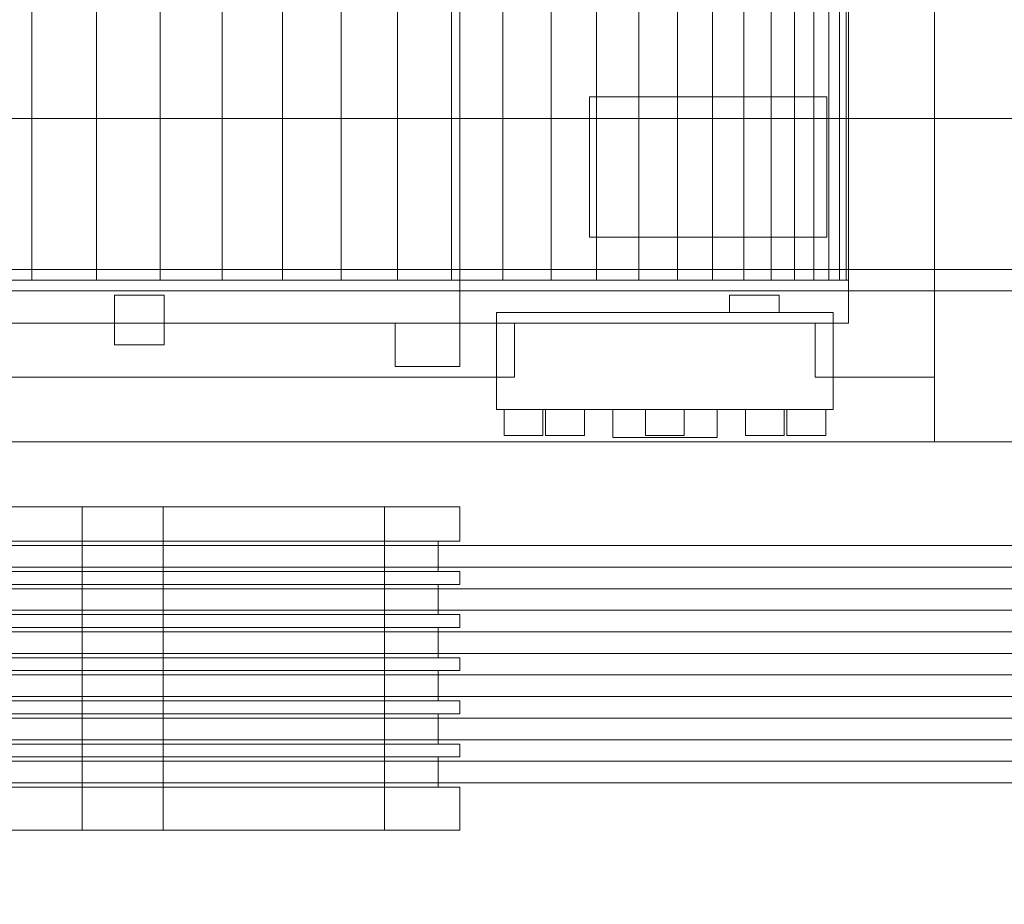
# Model space of a CAD drawing. Header units: millimetres. Extents: x -2233 to 65662, y -50530 to 6847.
# Tile 436 of 656: x 24556 to 25012, y -19694 to -19284. Entities that reach past the tile are written whole.
import ezdxf

# ---------------------------------------------------------------- set-up
doc = ezdxf.new("R2010")
doc.units = ezdxf.units.MM
doc.layers.add('COTAS_O', color=1, linetype='Continuous', lineweight=0)
doc.layers.add('superior_briquetadora', color=7, linetype='Continuous', lineweight=0)
doc.dimstyles.new('R19_100', dxfattribs={"dimtxt": 250, "dimasz": 150, "dimexe": 150, "dimexo": 80, "dimgap": 100, "dimtad": 1, "dimtih": 1, "dimtoh": 1, "dimdsep": 46, "dimcen": 0.09, "dimadec": 0, "dimazin": 0, "dimtfac": 1, "dimtdec": 4, "dimtofl": 0, "dimtmove": 0, "dimatfit": 3, "dimfxl": 1, "dimtolj": 1, "dimtzin": 0, "dimarcsym": 0})

# ---------------------------------------------------------------- blocks, each defined once
blk = doc.blocks.new('DIM_R32_34')
at = {"layer": 'COTAS_O'}
for p, q in [((23750.07, -19480), (23750.07, -20380)), ((25950.07, -19480), (25950.07, -20380)), ((23750.07, -20380), (23900.07, -20335)), ((25950.07, -20380), (25800.07, -20335)), ((23750.07, -20380), (25950.07, -20380)), ((23750.07, -20380), (23900.07, -20425)), ((25950.07, -20380), (25800.07, -20425))]:
    blk.add_line(p, q, dxfattribs=at)
blk.add_text('2200 O', height=250, dxfattribs=at).set_placement((24850.07, -20280))

msp = doc.modelspace()

# ---------------------------------------------------------------- linework, layer by layer
at = {"layer": 'superior_briquetadora'}
for p, q in [((24980.067, -18570), (24980.067, -19480)), ((24980.067, -18590), (24980.067, -19450)), ((24760.067, -18620), (24760.067, -19425)), ((24940.067, -19425), (24940.067, -18620)), ((24561.76, -18630), (24561.76, -19405)), ((24591.712, -18630), (24591.712, -19405)), ((24621.144, -18630), (24621.144, -19405)), ((24649.929, -18630), (24649.929, -19405)), ((24677.943, -18630), (24677.943, -19405)), ((24705.067, -18630), (24705.067, -19405)), ((24731.185, -18630), (24731.185, -19405)), ((24756.185, -18630), (24756.185, -19405)), ((24779.96, -18630), (24779.96, -19405)), ((24802.408, -18630), (24802.408, -19405)), ((24823.432, -18630), (24823.432, -19405)), ((24842.944, -18630), (24842.944, -19405)), ((24860.858, -18630), (24860.858, -19405)), ((24877.099, -18630), (24877.099, -19405)), ((24891.598, -18630), (24891.598, -19405)), ((24904.291, -18630), (24904.291, -19405)), ((24915.125, -18630), (24915.125, -19405)), ((24924.053, -18630), (24924.053, -19405)), ((24931.037, -18630), (24931.037, -19405)), ((24936.047, -18630), (24936.047, -19405)), ((24939.061, -18630), (24939.061, -19405)), ((24940.067, -18630), (24940.067, -19405)), ((24820.067, -19385), (24820.067, -19320)), ((24930.067, -19320), (24820.067, -19320)), ((24930.067, -19385), (24930.067, -19320)), ((23900.067, -19330), (25800.067, -19330)), ((24930.067, -19385), (24820.067, -19385)), ((23900.067, -19400), (25800.067, -19400)), ((24940.067, -19405), (24000.067, -19405)), ((24531.415, -19405), (24561.76, -19405)), ((24561.76, -19405), (24591.712, -19405)), ((24591.712, -19405), (24621.144, -19405)), ((24621.144, -19405), (24649.929, -19405)), ((24649.929, -19405), (24677.943, -19405)), ((24677.943, -19405), (24705.067, -19405)), ((24705.067, -19405), (24731.185, -19405)), ((24731.185, -19405), (24756.185, -19405)), ((24756.185, -19405), (24779.96, -19405)), ((24779.96, -19405), (24802.408, -19405)), ((24802.408, -19405), (24823.432, -19405)), ((24823.432, -19405), (24842.944, -19405)), ((24842.944, -19405), (24860.858, -19405)), ((24860.858, -19405), (24877.099, -19405)), ((24877.099, -19405), (24891.598, -19405)), ((24891.598, -19405), (24904.291, -19405)), ((24904.291, -19405), (24915.125, -19405)), ((24915.125, -19405), (24924.053, -19405)), ((24924.053, -19405), (24931.037, -19405)), ((24931.037, -19405), (24936.047, -19405)), ((24936.047, -19405), (24939.061, -19405)), ((24939.061, -19405), (24940.067, -19405)), ((23900.067, -19410), (25800.067, -19410)), ((24600.067, -19435), (24600.067, -19412)), ((24623.067, -19412), (24600.067, -19412)), ((24623.067, -19435), (24623.067, -19412)), ((24885.067, -19420), (24885.067, -19412)), ((24908.067, -19412), (24885.067, -19412)), ((24908.067, -19420), (24908.067, -19412)), ((24777.067, -19420), (24777.067, -19450)), ((24777.067, -19420), (24779.334, -19420)), ((24777.067, -19420), (24885.067, -19420)), ((24779.334, -19420), (24786.002, -19420)), ((24786.002, -19420), (24796.684, -19420)), ((24796.684, -19420), (24810.758, -19420)), ((24810.758, -19420), (24827.408, -19420)), ((24827.408, -19420), (24845.666, -19420)), ((24845.666, -19420), (24864.469, -19420)), ((24864.469, -19420), (24882.727, -19420)), ((24882.727, -19420), (24899.377, -19420)), ((24908.067, -19420), (24885.067, -19420)), ((24899.377, -19420), (24913.451, -19420)), ((24908.067, -19420), (24933.067, -19420)), ((24913.451, -19420), (24924.133, -19420)), ((24924.133, -19420), (24930.801, -19420)), ((24930.801, -19420), (24933.067, -19420)), ((24933.067, -19450), (24933.067, -19420)), ((24760.067, -19425), (24160.067, -19425)), ((24785.361, -19425), (24543.876, -19425)), ((24760.067, -19425), (24730.067, -19425)), ((24730.067, -19425), (24730.067, -19445)), ((24940.067, -19425), (24760.067, -19425)), ((24760.067, -19425), (24760.067, -19445)), ((24785.361, -19450), (24785.361, -19425)), ((24795.966, -19425), (24785.361, -19425)), ((24810.119, -19425), (24795.966, -19425)), ((24826.971, -19425), (24810.119, -19425)), ((24845.511, -19425), (24826.971, -19425)), ((24864.624, -19425), (24845.511, -19425)), ((24883.164, -19425), (24864.624, -19425)), ((24900.016, -19425), (24883.164, -19425)), ((24914.169, -19425), (24900.016, -19425)), ((24924.774, -19425), (24914.169, -19425)), ((24924.774, -19425), (24924.774, -19450)), ((24940.067, -19425), (24924.774, -19425)), ((24623.067, -19435), (24600.067, -19435)), ((24760.067, -19445), (24730.067, -19445)), ((24777.067, -19450), (24542.938, -19450)), ((24785.361, -19450), (24543.876, -19450)), ((24777.067, -19450), (24777.067, -19465)), ((24777.067, -19450), (24777.24, -19450)), ((24777.24, -19450), (24777.756, -19450)), ((24777.756, -19450), (24778.613, -19450)), ((24778.613, -19450), (24779.809, -19450)), ((24779.809, -19450), (24781.337, -19450)), ((24781.337, -19450), (24783.19, -19450)), ((24783.19, -19450), (24785.361, -19450)), ((24980.067, -19450), (24924.774, -19450)), ((24924.774, -19450), (24926.945, -19450)), ((24926.945, -19450), (24928.798, -19450)), ((24928.798, -19450), (24930.326, -19450)), ((24930.326, -19450), (24931.522, -19450)), ((24931.522, -19450), (24932.379, -19450)), ((24932.379, -19450), (24932.895, -19450)), ((24932.895, -19450), (24933.067, -19450)), ((24933.067, -19450), (24933.067, -19465)), ((24980.067, -19450), (24933.067, -19450)), ((24777.067, -19465), (24779.334, -19465)), ((24779.334, -19465), (24786.002, -19465)), ((24781.439, -19465), (24780.547, -19465)), ((24780.547, -19465), (24780.547, -19477)), ((24783.936, -19465), (24781.439, -19465)), ((24787.545, -19465), (24783.936, -19465)), ((24786.002, -19465), (24796.684, -19465)), ((24791.55, -19465), (24787.545, -19465)), ((24795.159, -19465), (24791.55, -19465)), ((24797.656, -19465), (24795.159, -19465)), ((24796.684, -19465), (24810.758, -19465)), ((24798.547, -19465), (24797.656, -19465)), ((24798.547, -19465), (24798.547, -19477)), ((24800.629, -19465), (24799.738, -19465)), ((24799.738, -19465), (24799.738, -19477)), ((24803.126, -19465), (24800.629, -19465)), ((24806.735, -19465), (24803.126, -19465)), ((24810.741, -19465), (24806.735, -19465)), ((24814.349, -19465), (24810.741, -19465)), ((24810.758, -19465), (24827.408, -19465)), ((24816.847, -19465), (24814.349, -19465)), ((24817.738, -19465), (24816.847, -19465)), ((24817.738, -19465), (24817.738, -19477)), ((24827.408, -19465), (24845.666, -19465)), ((24833.282, -19465), (24830.887, -19465)), ((24830.887, -19465), (24830.887, -19478)), ((24839.992, -19465), (24833.282, -19465)), ((24849.687, -19465), (24839.992, -19465)), ((24845.666, -19465), (24864.469, -19465)), ((24846.959, -19465), (24846.067, -19465)), ((24846.067, -19465), (24846.067, -19477)), ((24849.456, -19465), (24846.959, -19465)), ((24853.065, -19465), (24849.456, -19465)), ((24860.448, -19465), (24849.687, -19465)), ((24857.07, -19465), (24853.065, -19465)), ((24860.679, -19465), (24857.07, -19465)), ((24870.143, -19465), (24860.448, -19465)), ((24863.176, -19465), (24860.679, -19465)), ((24864.067, -19465), (24863.176, -19465)), ((24864.067, -19465), (24864.067, -19477)), ((24864.469, -19465), (24882.727, -19465)), ((24876.853, -19465), (24870.143, -19465)), ((24879.247, -19465), (24876.853, -19465)), ((24879.247, -19465), (24879.247, -19478)), ((24882.727, -19465), (24899.377, -19465)), ((24893.288, -19465), (24892.397, -19465)), ((24892.397, -19465), (24892.397, -19477)), ((24895.786, -19465), (24893.288, -19465)), ((24899.394, -19465), (24895.786, -19465)), ((24899.377, -19465), (24913.451, -19465)), ((24903.4, -19465), (24899.394, -19465)), ((24907.009, -19465), (24903.4, -19465)), ((24909.506, -19465), (24907.009, -19465)), ((24910.397, -19465), (24909.506, -19465)), ((24910.397, -19465), (24910.397, -19477)), ((24912.479, -19465), (24911.587, -19465)), ((24911.587, -19465), (24911.587, -19477)), ((24914.976, -19465), (24912.479, -19465)), ((24913.451, -19465), (24924.133, -19465)), ((24918.585, -19465), (24914.976, -19465)), ((24922.59, -19465), (24918.585, -19465)), ((24926.199, -19465), (24922.59, -19465)), ((24924.133, -19465), (24930.801, -19465)), ((24928.696, -19465), (24926.199, -19465)), ((24929.587, -19465), (24928.696, -19465)), ((24929.587, -19465), (24929.587, -19477)), ((24930.801, -19465), (24933.067, -19465)), ((23750.067, -19480), (25950.067, -19480)), ((23900.067, -19480), (25800.067, -19480)), ((24980.067, -19480), (24000.067, -19480)), ((24780.547, -19477), (24781.439, -19477)), ((24781.439, -19477), (24783.936, -19477)), ((24783.936, -19477), (24787.545, -19477)), ((24787.545, -19477), (24791.55, -19477)), ((24791.55, -19477), (24795.159, -19477)), ((24795.159, -19477), (24797.656, -19477)), ((24797.656, -19477), (24798.547, -19477)), ((24799.738, -19477), (24800.629, -19477)), ((24800.629, -19477), (24803.126, -19477)), ((24803.126, -19477), (24806.735, -19477)), ((24806.735, -19477), (24810.741, -19477)), ((24810.741, -19477), (24814.349, -19477)), ((24814.349, -19477), (24816.847, -19477)), ((24816.847, -19477), (24817.738, -19477)), ((24830.887, -19478), (24833.282, -19478)), ((24833.282, -19478), (24839.992, -19478)), ((24839.992, -19478), (24849.687, -19478)), ((24846.067, -19477), (24846.959, -19477)), ((24846.959, -19477), (24849.456, -19477)), ((24849.456, -19477), (24853.065, -19477)), ((24849.687, -19478), (24860.448, -19478)), ((24853.065, -19477), (24857.07, -19477)), ((24857.07, -19477), (24860.679, -19477)), ((24860.448, -19478), (24870.143, -19478)), ((24860.679, -19477), (24863.176, -19477)), ((24863.176, -19477), (24864.067, -19477)), ((24870.143, -19478), (24876.853, -19478)), ((24876.853, -19478), (24879.247, -19478)), ((24892.397, -19477), (24893.288, -19477)), ((24893.288, -19477), (24895.786, -19477)), ((24895.786, -19477), (24899.394, -19477)), ((24899.394, -19477), (24903.4, -19477)), ((24903.4, -19477), (24907.009, -19477)), ((24907.009, -19477), (24909.506, -19477)), ((24909.506, -19477), (24910.397, -19477)), ((24911.587, -19477), (24912.479, -19477)), ((24912.479, -19477), (24914.976, -19477)), ((24914.976, -19477), (24918.585, -19477)), ((24918.585, -19477), (24922.59, -19477)), ((24922.59, -19477), (24926.199, -19477)), ((24926.199, -19477), (24928.696, -19477)), ((24928.696, -19477), (24929.587, -19477)), ((24538.271, -19510), (24557.131, -19510)), ((24562.53, -19510), (24542.605, -19510)), ((24557.131, -19510), (24575.55, -19510)), ((24581.647, -19510), (24562.53, -19510)), ((24575.55, -19510), (24593.454, -19510)), ((24598.408, -19510), (24581.647, -19510)), ((24585.067, -19660), (24585.067, -19510)), ((24587.903, -19510), (24585.067, -19510)), ((24596.18, -19510), (24587.903, -19510)), ((24593.454, -19510), (24610.769, -19510)), ((24609.227, -19510), (24596.18, -19510)), ((24611.455, -19510), (24598.408, -19510)), ((24625.988, -19510), (24609.227, -19510)), ((24610.769, -19510), (24627.424, -19510)), ((24619.732, -19510), (24611.455, -19510)), ((24622.567, -19510), (24619.732, -19510)), ((24622.567, -19660), (24622.567, -19510)), ((24645.105, -19510), (24625.988, -19510)), ((24627.424, -19510), (24643.349, -19510)), ((24643.349, -19510), (24658.481, -19510)), ((24665.03, -19510), (24645.105, -19510)), ((24658.481, -19510), (24672.756, -19510)), ((24684.147, -19510), (24665.03, -19510)), ((24672.756, -19510), (24686.116, -19510)), ((24700.908, -19510), (24684.147, -19510)), ((24686.116, -19510), (24698.506, -19510)), ((24698.506, -19510), (24709.875, -19510)), ((24713.955, -19510), (24700.908, -19510)), ((24709.875, -19510), (24720.176, -19510)), ((24722.232, -19510), (24713.955, -19510)), ((24720.176, -19510), (24729.368, -19510)), ((24725.067, -19510), (24722.232, -19510)), ((24725.067, -19660), (24725.067, -19510)), ((24729.368, -19510), (24737.412, -19510)), ((24737.412, -19510), (24744.275, -19510)), ((24744.275, -19510), (24749.929, -19510)), ((24749.929, -19510), (24754.351, -19510)), ((24754.351, -19510), (24757.522, -19510)), ((24757.522, -19510), (24759.431, -19510)), ((24759.431, -19510), (24760.067, -19510)), ((24760.067, -19510), (24760.067, -19526)), ((24538.271, -19526), (24557.131, -19526)), ((24546.499, -19526), (24564.873, -19526)), ((24557.131, -19526), (24575.55, -19526)), ((24564.873, -19526), (24582.754, -19526)), ((24575.55, -19526), (24593.454, -19526)), ((24582.754, -19526), (24600.067, -19526)), ((24593.454, -19526), (24610.769, -19526)), ((24600.067, -19526), (24616.739, -19526)), ((24610.769, -19526), (24627.424, -19526)), ((24616.739, -19526), (24632.696, -19526)), ((24627.424, -19526), (24643.349, -19526)), ((24632.696, -19526), (24647.871, -19526)), ((24643.349, -19526), (24658.481, -19526)), ((24647.871, -19526), (24662.2, -19526)), ((24658.481, -19526), (24672.756, -19526)), ((24662.2, -19526), (24675.619, -19526)), ((24672.756, -19526), (24686.116, -19526)), ((24675.619, -19526), (24688.073, -19526)), ((24686.116, -19526), (24698.506, -19526)), ((24688.073, -19526), (24699.508, -19526)), ((24698.506, -19526), (24709.875, -19526)), ((24699.508, -19526), (24709.875, -19526)), ((24709.875, -19526), (24719.129, -19526)), ((24709.875, -19526), (24720.176, -19526)), ((24719.129, -19526), (24727.231, -19526)), ((24720.176, -19526), (24729.368, -19526)), ((24727.231, -19526), (24734.147, -19526)), ((24729.368, -19526), (24737.412, -19526)), ((24734.147, -19526), (24739.845, -19526)), ((24737.412, -19526), (24744.275, -19526)), ((24739.845, -19526), (24744.303, -19526)), ((24744.275, -19526), (24749.929, -19526)), ((24744.303, -19526), (24747.501, -19526)), ((24747.501, -19526), (24749.425, -19526)), ((24749.425, -19526), (24750.067, -19526)), ((24749.929, -19526), (24754.351, -19526)), ((24750.067, -19540), (24750.067, -19526)), ((24754.351, -19526), (24757.522, -19526)), ((24757.522, -19526), (24759.431, -19526)), ((24759.431, -19526), (24760.067, -19526)), ((24471.62, -19528), (26228.731, -19528)), ((24472.193, -19528), (26229.304, -19528)), ((26235.991, -19528), (24489.68, -19528)), ((26237.044, -19528), (24490.733, -19528)), ((24471.62, -19538), (26228.731, -19538)), ((24472.193, -19538), (26229.304, -19538)), ((26235.991, -19538), (24489.68, -19538)), ((26237.044, -19538), (24490.733, -19538)), ((24538.271, -19540), (24557.131, -19540)), ((24546.499, -19540), (24564.873, -19540)), ((24557.131, -19540), (24575.55, -19540)), ((24564.873, -19540), (24582.754, -19540)), ((24575.55, -19540), (24593.454, -19540)), ((24582.754, -19540), (24600.067, -19540)), ((24593.454, -19540), (24610.769, -19540)), ((24600.067, -19540), (24616.739, -19540)), ((24610.769, -19540), (24627.424, -19540)), ((24616.739, -19540), (24632.696, -19540)), ((24627.424, -19540), (24643.349, -19540)), ((24632.696, -19540), (24647.871, -19540)), ((24643.349, -19540), (24658.481, -19540)), ((24647.871, -19540), (24662.2, -19540)), ((24658.481, -19540), (24672.756, -19540)), ((24662.2, -19540), (24675.619, -19540)), ((24672.756, -19540), (24686.116, -19540)), ((24675.619, -19540), (24688.073, -19540)), ((24686.116, -19540), (24698.506, -19540)), ((24688.073, -19540), (24699.508, -19540)), ((24698.506, -19540), (24709.875, -19540)), ((24699.508, -19540), (24709.875, -19540)), ((24709.875, -19540), (24719.129, -19540)), ((24709.875, -19540), (24720.176, -19540)), ((24719.129, -19540), (24727.231, -19540)), ((24720.176, -19540), (24729.368, -19540)), ((24727.231, -19540), (24734.147, -19540)), ((24729.368, -19540), (24737.412, -19540)), ((24734.147, -19540), (24739.845, -19540)), ((24737.412, -19540), (24744.275, -19540)), ((24739.845, -19540), (24744.303, -19540)), ((24744.275, -19540), (24749.929, -19540)), ((24744.303, -19540), (24747.501, -19540)), ((24747.501, -19540), (24749.425, -19540)), ((24749.425, -19540), (24750.067, -19540)), ((24749.929, -19540), (24754.351, -19540)), ((24754.351, -19540), (24757.522, -19540)), ((24757.522, -19540), (24759.431, -19540)), ((24759.431, -19540), (24760.067, -19540)), ((24760.067, -19540), (24760.067, -19546)), ((24471.62, -19548), (26228.731, -19548)), ((24472.193, -19548), (26229.304, -19548)), ((26235.991, -19548), (24489.68, -19548)), ((26237.044, -19548), (24490.733, -19548)), ((24538.271, -19546), (24557.131, -19546)), ((24546.499, -19546), (24564.873, -19546)), ((24557.131, -19546), (24575.55, -19546)), ((24564.873, -19546), (24582.754, -19546)), ((24575.55, -19546), (24593.454, -19546)), ((24582.754, -19546), (24600.067, -19546)), ((24593.454, -19546), (24610.769, -19546)), ((24600.067, -19546), (24616.739, -19546)), ((24610.769, -19546), (24627.424, -19546)), ((24616.739, -19546), (24632.696, -19546)), ((24627.424, -19546), (24643.349, -19546)), ((24632.696, -19546), (24647.871, -19546)), ((24643.349, -19546), (24658.481, -19546)), ((24647.871, -19546), (24662.2, -19546)), ((24658.481, -19546), (24672.756, -19546)), ((24662.2, -19546), (24675.619, -19546)), ((24672.756, -19546), (24686.116, -19546)), ((24675.619, -19546), (24688.073, -19546)), ((24686.116, -19546), (24698.506, -19546)), ((24688.073, -19546), (24699.508, -19546)), ((24698.506, -19546), (24709.875, -19546)), ((24699.508, -19546), (24709.875, -19546)), ((24709.875, -19546), (24719.129, -19546)), ((24709.875, -19546), (24720.176, -19546)), ((24719.129, -19546), (24727.231, -19546)), ((24720.176, -19546), (24729.368, -19546)), ((24727.231, -19546), (24734.147, -19546)), ((24729.368, -19546), (24737.412, -19546)), ((24734.147, -19546), (24739.845, -19546)), ((24737.412, -19546), (24744.275, -19546)), ((24739.845, -19546), (24744.303, -19546)), ((24744.275, -19546), (24749.929, -19546)), ((24744.303, -19546), (24747.501, -19546)), ((24747.501, -19546), (24749.425, -19546)), ((24749.425, -19546), (24750.067, -19546)), ((24749.929, -19546), (24754.351, -19546)), ((24750.067, -19560), (24750.067, -19546)), ((24754.351, -19546), (24757.522, -19546)), ((24757.522, -19546), (24759.431, -19546)), ((24759.431, -19546), (24760.067, -19546)), ((24471.62, -19558), (26228.731, -19558)), ((24472.193, -19558), (26229.304, -19558)), ((26235.991, -19558), (24489.68, -19558)), ((26237.044, -19558), (24490.733, -19558)), ((24538.271, -19560), (24557.131, -19560)), ((24546.499, -19560), (24564.873, -19560)), ((24557.131, -19560), (24575.55, -19560)), ((24564.873, -19560), (24582.754, -19560)), ((24575.55, -19560), (24593.454, -19560)), ((24582.754, -19560), (24600.067, -19560)), ((24593.454, -19560), (24610.769, -19560)), ((24600.067, -19560), (24616.739, -19560)), ((24610.769, -19560), (24627.424, -19560)), ((24616.739, -19560), (24632.696, -19560)), ((24627.424, -19560), (24643.349, -19560)), ((24632.696, -19560), (24647.871, -19560)), ((24643.349, -19560), (24658.481, -19560)), ((24647.871, -19560), (24662.2, -19560)), ((24658.481, -19560), (24672.756, -19560)), ((24662.2, -19560), (24675.619, -19560)), ((24672.756, -19560), (24686.116, -19560)), ((24675.619, -19560), (24688.073, -19560)), ((24686.116, -19560), (24698.506, -19560)), ((24688.073, -19560), (24699.508, -19560)), ((24698.506, -19560), (24709.875, -19560)), ((24699.508, -19560), (24709.875, -19560)), ((24709.875, -19560), (24719.129, -19560)), ((24709.875, -19560), (24720.176, -19560)), ((24719.129, -19560), (24727.231, -19560)), ((24720.176, -19560), (24729.368, -19560)), ((24727.231, -19560), (24734.147, -19560)), ((24729.368, -19560), (24737.412, -19560)), ((24734.147, -19560), (24739.845, -19560)), ((24737.412, -19560), (24744.275, -19560)), ((24739.845, -19560), (24744.303, -19560)), ((24744.275, -19560), (24749.929, -19560)), ((24744.303, -19560), (24747.501, -19560)), ((24747.501, -19560), (24749.425, -19560)), ((24749.425, -19560), (24750.067, -19560)), ((24749.929, -19560), (24754.351, -19560)), ((24754.351, -19560), (24757.522, -19560)), ((24757.522, -19560), (24759.431, -19560)), ((24759.431, -19560), (24760.067, -19560)), ((24760.067, -19560), (24760.067, -19566)), ((24471.62, -19568), (26228.731, -19568)), ((24472.193, -19568), (26229.304, -19568)), ((26235.991, -19568), (24489.68, -19568)), ((26237.044, -19568), (24490.733, -19568)), ((24538.271, -19566), (24557.131, -19566)), ((24546.499, -19566), (24564.873, -19566)), ((24557.131, -19566), (24575.55, -19566)), ((24564.873, -19566), (24582.754, -19566)), ((24575.55, -19566), (24593.454, -19566)), ((24582.754, -19566), (24600.067, -19566)), ((24593.454, -19566), (24610.769, -19566)), ((24600.067, -19566), (24616.739, -19566)), ((24610.769, -19566), (24627.424, -19566)), ((24616.739, -19566), (24632.696, -19566)), ((24627.424, -19566), (24643.349, -19566)), ((24632.696, -19566), (24647.871, -19566)), ((24643.349, -19566), (24658.481, -19566)), ((24647.871, -19566), (24662.2, -19566)), ((24658.481, -19566), (24672.756, -19566)), ((24662.2, -19566), (24675.619, -19566)), ((24672.756, -19566), (24686.116, -19566)), ((24675.619, -19566), (24688.073, -19566)), ((24686.116, -19566), (24698.506, -19566)), ((24688.073, -19566), (24699.508, -19566)), ((24698.506, -19566), (24709.875, -19566)), ((24699.508, -19566), (24709.875, -19566)), ((24709.875, -19566), (24719.129, -19566)), ((24709.875, -19566), (24720.176, -19566)), ((24719.129, -19566), (24727.231, -19566)), ((24720.176, -19566), (24729.368, -19566)), ((24727.231, -19566), (24734.147, -19566)), ((24729.368, -19566), (24737.412, -19566)), ((24734.147, -19566), (24739.845, -19566)), ((24737.412, -19566), (24744.275, -19566)), ((24739.845, -19566), (24744.303, -19566)), ((24744.275, -19566), (24749.929, -19566)), ((24744.303, -19566), (24747.501, -19566)), ((24747.501, -19566), (24749.425, -19566)), ((24749.425, -19566), (24750.067, -19566)), ((24749.929, -19566), (24754.351, -19566)), ((24750.067, -19580), (24750.067, -19566)), ((24754.351, -19566), (24757.522, -19566)), ((24757.522, -19566), (24759.431, -19566)), ((24759.431, -19566), (24760.067, -19566)), ((24471.62, -19578), (26228.731, -19578)), ((24472.193, -19578), (26229.304, -19578)), ((26235.991, -19578), (24489.68, -19578)), ((26237.044, -19578), (24490.733, -19578)), ((24538.271, -19580), (24557.131, -19580)), ((24546.499, -19580), (24564.873, -19580)), ((24557.131, -19580), (24575.55, -19580)), ((24564.873, -19580), (24582.754, -19580)), ((24575.55, -19580), (24593.454, -19580)), ((24582.754, -19580), (24600.067, -19580)), ((24593.454, -19580), (24610.769, -19580)), ((24600.067, -19580), (24616.739, -19580)), ((24610.769, -19580), (24627.424, -19580)), ((24616.739, -19580), (24632.696, -19580)), ((24627.424, -19580), (24643.349, -19580)), ((24632.696, -19580), (24647.871, -19580)), ((24643.349, -19580), (24658.481, -19580)), ((24647.871, -19580), (24662.2, -19580)), ((24658.481, -19580), (24672.756, -19580)), ((24662.2, -19580), (24675.619, -19580)), ((24672.756, -19580), (24686.116, -19580)), ((24675.619, -19580), (24688.073, -19580)), ((24686.116, -19580), (24698.506, -19580)), ((24688.073, -19580), (24699.508, -19580)), ((24698.506, -19580), (24709.875, -19580)), ((24699.508, -19580), (24709.875, -19580)), ((24709.875, -19580), (24719.129, -19580)), ((24709.875, -19580), (24720.176, -19580)), ((24719.129, -19580), (24727.231, -19580)), ((24720.176, -19580), (24729.368, -19580)), ((24727.231, -19580), (24734.147, -19580)), ((24729.368, -19580), (24737.412, -19580)), ((24734.147, -19580), (24739.845, -19580)), ((24737.412, -19580), (24744.275, -19580)), ((24739.845, -19580), (24744.303, -19580)), ((24744.275, -19580), (24749.929, -19580)), ((24744.303, -19580), (24747.501, -19580)), ((24747.501, -19580), (24749.425, -19580)), ((24749.425, -19580), (24750.067, -19580)), ((24749.929, -19580), (24754.351, -19580)), ((24754.351, -19580), (24757.522, -19580)), ((24757.522, -19580), (24759.431, -19580)), ((24759.431, -19580), (24760.067, -19580)), ((24760.067, -19580), (24760.067, -19586)), ((24538.271, -19586), (24557.131, -19586)), ((24546.499, -19586), (24564.873, -19586)), ((24557.131, -19586), (24575.55, -19586)), ((24564.873, -19586), (24582.754, -19586)), ((24575.55, -19586), (24593.454, -19586)), ((24582.754, -19586), (24600.067, -19586)), ((24593.454, -19586), (24610.769, -19586)), ((24600.067, -19586), (24616.739, -19586)), ((24610.769, -19586), (24627.424, -19586)), ((24616.739, -19586), (24632.696, -19586)), ((24627.424, -19586), (24643.349, -19586)), ((24632.696, -19586), (24647.871, -19586)), ((24643.349, -19586), (24658.481, -19586)), ((24647.871, -19586), (24662.2, -19586)), ((24658.481, -19586), (24672.756, -19586)), ((24662.2, -19586), (24675.619, -19586)), ((24672.756, -19586), (24686.116, -19586)), ((24675.619, -19586), (24688.073, -19586)), ((24686.116, -19586), (24698.506, -19586)), ((24688.073, -19586), (24699.508, -19586)), ((24698.506, -19586), (24709.875, -19586)), ((24699.508, -19586), (24709.875, -19586)), ((24709.875, -19586), (24719.129, -19586)), ((24709.875, -19586), (24720.176, -19586)), ((24719.129, -19586), (24727.231, -19586)), ((24720.176, -19586), (24729.368, -19586)), ((24727.231, -19586), (24734.147, -19586)), ((24729.368, -19586), (24737.412, -19586)), ((24734.147, -19586), (24739.845, -19586)), ((24737.412, -19586), (24744.275, -19586)), ((24739.845, -19586), (24744.303, -19586)), ((24744.275, -19586), (24749.929, -19586)), ((24744.303, -19586), (24747.501, -19586)), ((24747.501, -19586), (24749.425, -19586)), ((24749.425, -19586), (24750.067, -19586)), ((24749.929, -19586), (24754.351, -19586)), ((24750.067, -19600), (24750.067, -19586)), ((24754.351, -19586), (24757.522, -19586)), ((24757.522, -19586), (24759.431, -19586)), ((24759.431, -19586), (24760.067, -19586)), ((24471.62, -19588), (26228.731, -19588)), ((24472.193, -19588), (26229.304, -19588)), ((26235.991, -19588), (24489.68, -19588)), ((26237.044, -19588), (24490.733, -19588)), ((24471.62, -19598), (26228.731, -19598)), ((24472.193, -19598), (26229.304, -19598)), ((26235.991, -19598), (24489.68, -19598)), ((26237.044, -19598), (24490.733, -19598)), ((24538.271, -19600), (24557.131, -19600)), ((24546.499, -19600), (24564.873, -19600)), ((24557.131, -19600), (24575.55, -19600)), ((24564.873, -19600), (24582.754, -19600)), ((24575.55, -19600), (24593.454, -19600)), ((24582.754, -19600), (24600.067, -19600)), ((24593.454, -19600), (24610.769, -19600)), ((24600.067, -19600), (24616.739, -19600)), ((24610.769, -19600), (24627.424, -19600)), ((24616.739, -19600), (24632.696, -19600)), ((24627.424, -19600), (24643.349, -19600)), ((24632.696, -19600), (24647.871, -19600)), ((24643.349, -19600), (24658.481, -19600)), ((24647.871, -19600), (24662.2, -19600)), ((24658.481, -19600), (24672.756, -19600)), ((24662.2, -19600), (24675.619, -19600)), ((24672.756, -19600), (24686.116, -19600)), ((24675.619, -19600), (24688.073, -19600)), ((24686.116, -19600), (24698.506, -19600)), ((24688.073, -19600), (24699.508, -19600)), ((24698.506, -19600), (24709.875, -19600)), ((24699.508, -19600), (24709.875, -19600)), ((24709.875, -19600), (24719.129, -19600)), ((24709.875, -19600), (24720.176, -19600)), ((24719.129, -19600), (24727.231, -19600)), ((24720.176, -19600), (24729.368, -19600)), ((24727.231, -19600), (24734.147, -19600)), ((24729.368, -19600), (24737.412, -19600)), ((24734.147, -19600), (24739.845, -19600)), ((24737.412, -19600), (24744.275, -19600)), ((24739.845, -19600), (24744.303, -19600)), ((24744.275, -19600), (24749.929, -19600)), ((24744.303, -19600), (24747.501, -19600)), ((24747.501, -19600), (24749.425, -19600)), ((24749.425, -19600), (24750.067, -19600)), ((24749.929, -19600), (24754.351, -19600)), ((24754.351, -19600), (24757.522, -19600)), ((24757.522, -19600), (24759.431, -19600)), ((24759.431, -19600), (24760.067, -19600)), ((24760.067, -19600), (24760.067, -19606)), ((24471.62, -19608), (26228.731, -19608)), ((24472.193, -19608), (26229.304, -19608)), ((26235.991, -19608), (24489.68, -19608)), ((26237.044, -19608), (24490.733, -19608)), ((24538.271, -19606), (24557.131, -19606)), ((24546.499, -19606), (24564.873, -19606)), ((24557.131, -19606), (24575.55, -19606)), ((24564.873, -19606), (24582.754, -19606)), ((24575.55, -19606), (24593.454, -19606)), ((24582.754, -19606), (24600.067, -19606)), ((24593.454, -19606), (24610.769, -19606)), ((24600.067, -19606), (24616.739, -19606)), ((24610.769, -19606), (24627.424, -19606)), ((24616.739, -19606), (24632.696, -19606)), ((24627.424, -19606), (24643.349, -19606)), ((24632.696, -19606), (24647.871, -19606)), ((24643.349, -19606), (24658.481, -19606)), ((24647.871, -19606), (24662.2, -19606)), ((24658.481, -19606), (24672.756, -19606)), ((24662.2, -19606), (24675.619, -19606)), ((24672.756, -19606), (24686.116, -19606)), ((24675.619, -19606), (24688.073, -19606)), ((24686.116, -19606), (24698.506, -19606)), ((24688.073, -19606), (24699.508, -19606)), ((24698.506, -19606), (24709.875, -19606)), ((24699.508, -19606), (24709.875, -19606)), ((24709.875, -19606), (24719.129, -19606)), ((24709.875, -19606), (24720.176, -19606)), ((24719.129, -19606), (24727.231, -19606)), ((24720.176, -19606), (24729.368, -19606)), ((24727.231, -19606), (24734.147, -19606)), ((24729.368, -19606), (24737.412, -19606)), ((24734.147, -19606), (24739.845, -19606)), ((24737.412, -19606), (24744.275, -19606)), ((24739.845, -19606), (24744.303, -19606)), ((24744.275, -19606), (24749.929, -19606)), ((24744.303, -19606), (24747.501, -19606)), ((24747.501, -19606), (24749.425, -19606)), ((24749.425, -19606), (24750.067, -19606)), ((24749.929, -19606), (24754.351, -19606)), ((24750.067, -19620), (24750.067, -19606)), ((24754.351, -19606), (24757.522, -19606)), ((24757.522, -19606), (24759.431, -19606)), ((24759.431, -19606), (24760.067, -19606)), ((24471.62, -19618), (26228.731, -19618)), ((24472.193, -19618), (26229.304, -19618)), ((26235.991, -19618), (24489.68, -19618)), ((26237.044, -19618), (24490.733, -19618)), ((24538.271, -19620), (24557.131, -19620)), ((24546.499, -19620), (24564.873, -19620)), ((24557.131, -19620), (24575.55, -19620)), ((24564.873, -19620), (24582.754, -19620)), ((24575.55, -19620), (24593.454, -19620)), ((24582.754, -19620), (24600.067, -19620)), ((24593.454, -19620), (24610.769, -19620)), ((24600.067, -19620), (24616.739, -19620)), ((24610.769, -19620), (24627.424, -19620)), ((24616.739, -19620), (24632.696, -19620)), ((24627.424, -19620), (24643.349, -19620)), ((24632.696, -19620), (24647.871, -19620)), ((24643.349, -19620), (24658.481, -19620)), ((24647.871, -19620), (24662.2, -19620)), ((24658.481, -19620), (24672.756, -19620)), ((24662.2, -19620), (24675.619, -19620)), ((24672.756, -19620), (24686.116, -19620)), ((24675.619, -19620), (24688.073, -19620)), ((24686.116, -19620), (24698.506, -19620)), ((24688.073, -19620), (24699.508, -19620)), ((24698.506, -19620), (24709.875, -19620)), ((24699.508, -19620), (24709.875, -19620)), ((24709.875, -19620), (24719.129, -19620)), ((24709.875, -19620), (24720.176, -19620)), ((24719.129, -19620), (24727.231, -19620)), ((24720.176, -19620), (24729.368, -19620)), ((24727.231, -19620), (24734.147, -19620)), ((24729.368, -19620), (24737.412, -19620)), ((24734.147, -19620), (24739.845, -19620)), ((24737.412, -19620), (24744.275, -19620)), ((24739.845, -19620), (24744.303, -19620)), ((24744.275, -19620), (24749.929, -19620)), ((24744.303, -19620), (24747.501, -19620)), ((24747.501, -19620), (24749.425, -19620)), ((24749.425, -19620), (24750.067, -19620)), ((24749.929, -19620), (24754.351, -19620)), ((24754.351, -19620), (24757.522, -19620)), ((24757.522, -19620), (24759.431, -19620)), ((24759.431, -19620), (24760.067, -19620)), ((24760.067, -19620), (24760.067, -19626)), ((24538.271, -19626), (24557.131, -19626)), ((24546.499, -19626), (24564.873, -19626)), ((24557.131, -19626), (24575.55, -19626)), ((24564.873, -19626), (24582.754, -19626)), ((24575.55, -19626), (24593.454, -19626)), ((24582.754, -19626), (24600.067, -19626)), ((24593.454, -19626), (24610.769, -19626)), ((24600.067, -19626), (24616.739, -19626)), ((24610.769, -19626), (24627.424, -19626)), ((24616.739, -19626), (24632.696, -19626)), ((24627.424, -19626), (24643.349, -19626)), ((24632.696, -19626), (24647.871, -19626)), ((24643.349, -19626), (24658.481, -19626)), ((24647.871, -19626), (24662.2, -19626)), ((24658.481, -19626), (24672.756, -19626)), ((24662.2, -19626), (24675.619, -19626)), ((24672.756, -19626), (24686.116, -19626)), ((24675.619, -19626), (24688.073, -19626)), ((24686.116, -19626), (24698.506, -19626)), ((24688.073, -19626), (24699.508, -19626)), ((24698.506, -19626), (24709.875, -19626)), ((24699.508, -19626), (24709.875, -19626)), ((24709.875, -19626), (24719.129, -19626)), ((24709.875, -19626), (24720.176, -19626)), ((24719.129, -19626), (24727.231, -19626)), ((24720.176, -19626), (24729.368, -19626)), ((24727.231, -19626), (24734.147, -19626)), ((24729.368, -19626), (24737.412, -19626)), ((24734.147, -19626), (24739.845, -19626)), ((24737.412, -19626), (24744.275, -19626)), ((24739.845, -19626), (24744.303, -19626)), ((24744.275, -19626), (24749.929, -19626)), ((24744.303, -19626), (24747.501, -19626)), ((24747.501, -19626), (24749.425, -19626)), ((24749.425, -19626), (24750.067, -19626)), ((24749.929, -19626), (24754.351, -19626)), ((24750.067, -19640), (24750.067, -19626)), ((24754.351, -19626), (24757.522, -19626)), ((24757.522, -19626), (24759.431, -19626)), ((24759.431, -19626), (24760.067, -19626)), ((24471.62, -19628), (26228.731, -19628)), ((24472.193, -19628), (26229.304, -19628)), ((26235.991, -19628), (24489.68, -19628)), ((26237.044, -19628), (24490.733, -19628)), ((24471.62, -19638), (26228.731, -19638)), ((24472.193, -19638), (26229.304, -19638)), ((26235.991, -19638), (24489.68, -19638)), ((26237.044, -19638), (24490.733, -19638)), ((24538.271, -19640), (24557.131, -19640)), ((24546.499, -19640), (24564.873, -19640)), ((24557.131, -19640), (24575.55, -19640)), ((24564.873, -19640), (24582.754, -19640)), ((24575.55, -19640), (24593.454, -19640)), ((24582.754, -19640), (24600.067, -19640)), ((24593.454, -19640), (24610.769, -19640)), ((24600.067, -19640), (24616.739, -19640)), ((24610.769, -19640), (24627.424, -19640)), ((24616.739, -19640), (24632.696, -19640)), ((24627.424, -19640), (24643.349, -19640)), ((24632.696, -19640), (24647.871, -19640)), ((24643.349, -19640), (24658.481, -19640)), ((24647.871, -19640), (24662.2, -19640)), ((24658.481, -19640), (24672.756, -19640)), ((24662.2, -19640), (24675.619, -19640)), ((24672.756, -19640), (24686.116, -19640)), ((24675.619, -19640), (24688.073, -19640)), ((24686.116, -19640), (24698.506, -19640)), ((24688.073, -19640), (24699.508, -19640)), ((24698.506, -19640), (24709.875, -19640)), ((24699.508, -19640), (24709.875, -19640)), ((24709.875, -19640), (24719.129, -19640)), ((24709.875, -19640), (24720.176, -19640)), ((24719.129, -19640), (24727.231, -19640)), ((24720.176, -19640), (24729.368, -19640)), ((24727.231, -19640), (24734.147, -19640)), ((24729.368, -19640), (24737.412, -19640)), ((24734.147, -19640), (24739.845, -19640)), ((24737.412, -19640), (24744.275, -19640)), ((24739.845, -19640), (24744.303, -19640)), ((24744.275, -19640), (24749.929, -19640)), ((24744.303, -19640), (24747.501, -19640)), ((24747.501, -19640), (24749.425, -19640)), ((24749.425, -19640), (24750.067, -19640)), ((24749.929, -19640), (24754.351, -19640)), ((24754.351, -19640), (24757.522, -19640)), ((24757.522, -19640), (24759.431, -19640)), ((24759.431, -19640), (24760.067, -19640)), ((24760.067, -19640), (24760.067, -19660)), ((24538.271, -19660), (24557.131, -19660)), ((24562.53, -19660), (24542.605, -19660)), ((24557.131, -19660), (24575.55, -19660)), ((24581.647, -19660), (24562.53, -19660)), ((24575.55, -19660), (24593.454, -19660)), ((24598.408, -19660), (24581.647, -19660)), ((24587.903, -19660), (24585.067, -19660)), ((24596.18, -19660), (24587.903, -19660)), ((24593.454, -19660), (24610.769, -19660)), ((24609.227, -19660), (24596.18, -19660)), ((24611.455, -19660), (24598.408, -19660)), ((24625.988, -19660), (24609.227, -19660)), ((24610.769, -19660), (24627.424, -19660)), ((24619.732, -19660), (24611.455, -19660)), ((24622.567, -19660), (24619.732, -19660)), ((24645.105, -19660), (24625.988, -19660)), ((24627.424, -19660), (24643.349, -19660)), ((24643.349, -19660), (24658.481, -19660)), ((24665.03, -19660), (24645.105, -19660)), ((24658.481, -19660), (24672.756, -19660)), ((24684.147, -19660), (24665.03, -19660)), ((24672.756, -19660), (24686.116, -19660)), ((24700.908, -19660), (24684.147, -19660)), ((24686.116, -19660), (24698.506, -19660)), ((24698.506, -19660), (24709.875, -19660)), ((24713.955, -19660), (24700.908, -19660)), ((24709.875, -19660), (24720.176, -19660)), ((24722.232, -19660), (24713.955, -19660)), ((24720.176, -19660), (24729.368, -19660)), ((24725.067, -19660), (24722.232, -19660)), ((24729.368, -19660), (24737.412, -19660)), ((24737.412, -19660), (24744.275, -19660)), ((24744.275, -19660), (24749.929, -19660)), ((24749.929, -19660), (24754.351, -19660)), ((24754.351, -19660), (24757.522, -19660)), ((24757.522, -19660), (24759.431, -19660)), ((24759.431, -19660), (24760.067, -19660))]:
    msp.add_line(p, q, dxfattribs=at)

# ---------------------------------------------------------------- dimensions: what is measured, and where the dimension line sits
at = {"layer": 'COTAS_O'}
dim = msp.add_aligned_dim(p1=(23750.067, -19480), p2=(25950.067, -19480), distance=-900, text='<> O', dimstyle='R19_100', dxfattribs=at)
dim.commit()
dim.dimension.update_dxf_attribs({"geometry": 'DIM_R32_34', "text_midpoint": (24850.067, -20380)})

doc.saveas('drawing.dxf')
